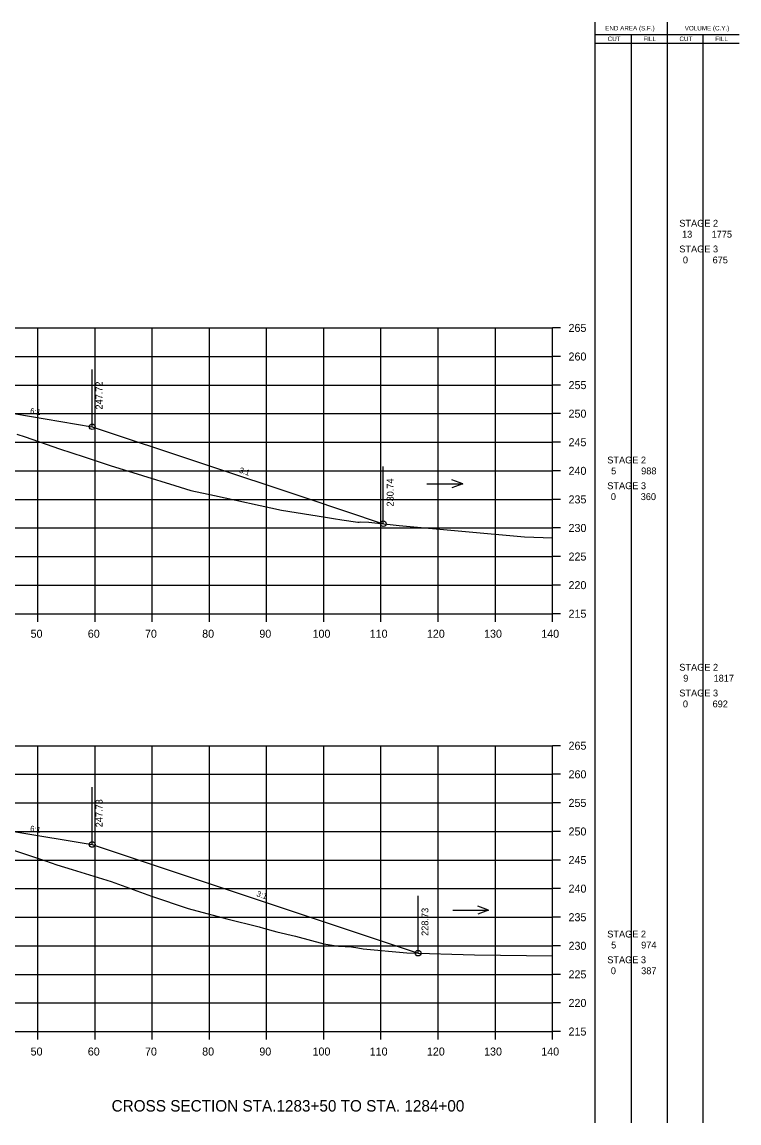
# Model space of a CAD drawing. Extents: x 1342547 to 1344156, y -1532351 to -1517216.
# Drawn here: x 1342750.1 to 1342875.5, y -1522746.9 to -1522554.3 of the extents above; entities that cross this region are included whole.
import ezdxf

# ---------------------------------------------------------------- set-up
doc = ezdxf.new("R2010")
doc.units = 0
for name, color, linetype in [('Level 2', 7, 'Continuous'), ('R_Axis', 7, 'Continuous'), ('R_Axis Annot', 7, 'Continuous'), ('R_Draft', 7, 'Continuous'), ('R_Exist Surface', 7, 'Continuous'), ('R_Fin Surface', 7, 'Continuous'), ('R_Grid', 7, 'Continuous'), ('R_No Plot', 7, 'Continuous'), ('R_Water', 7, 'Continuous'), ('R_Xsect Elev', 7, 'Continuous'), ('R_Xsect Slope', 7, 'Continuous')]:
    doc.layers.add(name, color=color, linetype=linetype)

msp = doc.modelspace()

# ---------------------------------------------------------------- linework, layer by layer
at = {"layer": 'Level 2'}
for p, q in [((1342850.33, -1522746.94), (1342850.32, -1522554.34)), ((1342862.99, -1522746.94), (1342862.99, -1522554.34)), ((1342850.32, -1522556.5), (1342863.59, -1522556.5)), ((1342856.66, -1522746.94), (1342856.66, -1522556.5)), ((1342863.59, -1522556.5), (1342875.48, -1522556.5)), ((1342869.23, -1522746.94), (1342869.23, -1522556.5)), ((1342850.32, -1522558.06), (1342863.59, -1522558.06)), ((1342863.59, -1522558.06), (1342875.48, -1522558.06))]:
    msp.add_line(p, q, dxfattribs=at)
at = {"layer": 'R_Axis'}
for p, q in [((1342842.87, -1522657.85), (1342842.87, -1522607.85)), ((1342844.27, -1522607.85), (1342842.87, -1522607.85)), ((1342844.27, -1522612.85), (1342842.87, -1522612.85)), ((1342844.27, -1522617.85), (1342842.87, -1522617.85)), ((1342844.27, -1522622.85), (1342842.87, -1522622.85)), ((1342844.27, -1522627.85), (1342842.87, -1522627.85)), ((1342844.27, -1522632.85), (1342842.87, -1522632.85)), ((1342844.27, -1522637.85), (1342842.87, -1522637.85)), ((1342844.27, -1522642.85), (1342842.87, -1522642.85)), ((1342844.27, -1522647.85), (1342842.87, -1522647.85)), ((1342844.27, -1522652.85), (1342842.87, -1522652.85)), ((1342562.87, -1522657.85), (1342842.87, -1522657.85)), ((1342752.87, -1522659.25), (1342752.87, -1522657.85)), ((1342762.87, -1522659.25), (1342762.87, -1522657.85)), ((1342772.87, -1522659.25), (1342772.87, -1522657.85)), ((1342782.87, -1522659.25), (1342782.87, -1522657.85)), ((1342792.87, -1522659.25), (1342792.87, -1522657.85)), ((1342802.87, -1522659.25), (1342802.87, -1522657.85)), ((1342812.87, -1522659.25), (1342812.87, -1522657.85)), ((1342822.87, -1522659.25), (1342822.87, -1522657.85)), ((1342832.87, -1522659.25), (1342832.87, -1522657.85)), ((1342842.87, -1522659.25), (1342842.87, -1522657.85)), ((1342844.27, -1522657.85), (1342842.87, -1522657.85)), ((1342842.87, -1522730.94), (1342842.87, -1522680.94)), ((1342844.27, -1522680.94), (1342842.87, -1522680.94)), ((1342844.27, -1522685.94), (1342842.87, -1522685.94)), ((1342844.27, -1522690.94), (1342842.87, -1522690.94)), ((1342844.27, -1522695.94), (1342842.87, -1522695.94)), ((1342844.27, -1522700.94), (1342842.87, -1522700.94)), ((1342844.27, -1522705.94), (1342842.87, -1522705.94)), ((1342844.27, -1522710.94), (1342842.87, -1522710.94)), ((1342844.27, -1522715.94), (1342842.87, -1522715.94)), ((1342844.27, -1522720.94), (1342842.87, -1522720.94)), ((1342844.27, -1522725.94), (1342842.87, -1522725.94)), ((1342562.87, -1522730.94), (1342842.87, -1522730.94)), ((1342752.87, -1522732.34), (1342752.87, -1522730.94)), ((1342762.87, -1522732.34), (1342762.87, -1522730.94)), ((1342772.87, -1522732.34), (1342772.87, -1522730.94)), ((1342782.87, -1522732.34), (1342782.87, -1522730.94)), ((1342792.87, -1522732.34), (1342792.87, -1522730.94)), ((1342802.87, -1522732.34), (1342802.87, -1522730.94)), ((1342812.87, -1522732.34), (1342812.87, -1522730.94)), ((1342822.87, -1522732.34), (1342822.87, -1522730.94)), ((1342832.87, -1522732.34), (1342832.87, -1522730.94)), ((1342842.87, -1522732.34), (1342842.87, -1522730.94)), ((1342844.27, -1522730.94), (1342842.87, -1522730.94))]:
    msp.add_line(p, q, dxfattribs=at)
at = {"layer": 'R_Exist Surface'}
for points in [[(1342749.21, -1522626.44), (1342750.63, -1522626.89), (1342756.64, -1522628.99), (1342760.94, -1522630.39), (1342765.49, -1522631.89), (1342776.84, -1522635.43), (1342779.6, -1522636.3), (1342783.74, -1522637.14), (1342795.5, -1522639.73), (1342803.19, -1522640.97), (1342804.59, -1522641.2), (1342806.02, -1522641.42), (1342808.81, -1522641.82), (1342809.03, -1522641.83), (1342809.29, -1522641.79), (1342810.77, -1522641.84), (1342816.05, -1522642.4), (1342837.95, -1522644.4), (1342842.87, -1522644.55)], [(1342748.79, -1522699.27), (1342754.2, -1522701.09), (1342756.18, -1522701.8), (1342758.87, -1522702.62), (1342765.69, -1522704.69), (1342772.75, -1522707.24), (1342779.13, -1522709.42), (1342785.92, -1522711.21), (1342791.54, -1522712.64), (1342792.35, -1522712.88), (1342794.66, -1522713.52), (1342797.9, -1522714.24), (1342802.87, -1522715.6), (1342805.44, -1522715.98), (1342807.74, -1522716.13), (1342808.82, -1522716.3), (1342809.76, -1522716.45), (1342817.4, -1522717.15), (1342829.25, -1522717.52), (1342842.87, -1522717.7)]]:
    msp.add_lwpolyline(points, dxfattribs=at)
at = {"layer": 'R_Fin Surface'}
for points in [[(1342599.65, -1522636.99), (1342602.68, -1522638), (1342643.37, -1522624.44), (1342652.34, -1522622.94), (1342659.87, -1522621.69), (1342671.37, -1522621.23), (1342673.37, -1522621.19), (1342702.87, -1522620.6), (1342732.37, -1522621.19), (1342734.37, -1522621.23), (1342740.37, -1522621.47), (1342748.64, -1522622.84), (1342762.37, -1522625.13), (1342799.91, -1522637.65), (1342813.28, -1522642.1)], [(1342599.34, -1522709.89), (1342602.79, -1522711.04), (1342643.37, -1522697.51), (1342652.34, -1522696.02), (1342659.87, -1522694.76), (1342671.37, -1522694.3), (1342673.37, -1522694.26), (1342702.87, -1522693.67), (1342732.37, -1522694.26), (1342734.37, -1522694.3), (1342740.37, -1522694.54), (1342748.64, -1522695.92), (1342762.37, -1522698.21), (1342819.36, -1522717.21)]]:
    msp.add_lwpolyline(points, dxfattribs=at)
at = {"layer": 'R_Grid'}
for p, q in [((1342562.87, -1522607.85), (1342842.87, -1522607.85)), ((1342752.87, -1522657.85), (1342752.87, -1522607.85)), ((1342762.87, -1522657.85), (1342762.87, -1522607.85)), ((1342772.87, -1522657.85), (1342772.87, -1522607.85)), ((1342782.87, -1522657.85), (1342782.87, -1522607.85)), ((1342792.87, -1522657.85), (1342792.87, -1522607.85)), ((1342802.87, -1522657.85), (1342802.87, -1522607.85)), ((1342812.87, -1522657.85), (1342812.87, -1522607.85)), ((1342822.87, -1522657.85), (1342822.87, -1522607.85)), ((1342832.87, -1522657.85), (1342832.87, -1522607.85)), ((1342842.87, -1522657.85), (1342842.87, -1522607.85)), ((1342562.87, -1522612.85), (1342842.87, -1522612.85)), ((1342562.87, -1522617.85), (1342842.87, -1522617.85)), ((1342562.87, -1522622.85), (1342842.87, -1522622.85)), ((1342562.87, -1522627.85), (1342842.87, -1522627.85)), ((1342562.87, -1522632.85), (1342842.87, -1522632.85)), ((1342562.87, -1522637.85), (1342842.87, -1522637.85)), ((1342562.87, -1522642.85), (1342842.87, -1522642.85)), ((1342562.87, -1522647.85), (1342842.87, -1522647.85)), ((1342562.87, -1522652.85), (1342842.87, -1522652.85)), ((1342562.87, -1522657.85), (1342842.87, -1522657.85)), ((1342562.87, -1522680.94), (1342842.87, -1522680.94)), ((1342752.87, -1522730.94), (1342752.87, -1522680.94)), ((1342762.87, -1522730.94), (1342762.87, -1522680.94)), ((1342772.87, -1522730.94), (1342772.87, -1522680.94)), ((1342782.87, -1522730.94), (1342782.87, -1522680.94)), ((1342792.87, -1522730.94), (1342792.87, -1522680.94)), ((1342802.87, -1522730.94), (1342802.87, -1522680.94)), ((1342812.87, -1522730.94), (1342812.87, -1522680.94)), ((1342822.87, -1522730.94), (1342822.87, -1522680.94)), ((1342832.87, -1522730.94), (1342832.87, -1522680.94)), ((1342842.87, -1522730.94), (1342842.87, -1522680.94)), ((1342562.87, -1522685.94), (1342842.87, -1522685.94)), ((1342562.87, -1522690.94), (1342842.87, -1522690.94)), ((1342562.87, -1522695.94), (1342842.87, -1522695.94)), ((1342562.87, -1522700.94), (1342842.87, -1522700.94)), ((1342562.87, -1522705.94), (1342842.87, -1522705.94)), ((1342562.87, -1522710.94), (1342842.87, -1522710.94)), ((1342562.87, -1522715.94), (1342842.87, -1522715.94)), ((1342562.87, -1522720.94), (1342842.87, -1522720.94)), ((1342562.87, -1522725.94), (1342842.87, -1522725.94)), ((1342562.87, -1522730.94), (1342842.87, -1522730.94))]:
    msp.add_line(p, q, dxfattribs=at)
at = {"layer": 'R_No Plot'}
for centre in [(1342762.37, -1522625.13), (1342813.28, -1522642.1), (1342762.37, -1522698.21), (1342819.36, -1522717.21)]:
    msp.add_circle(centre, 0.5, dxfattribs=at)
at = {"layer": 'R_Water'}
for p, q in [((1342820.91, -1522635.14), (1342827.19, -1522635.14)), ((1342827.19, -1522635.14), (1342825.27, -1522634.44)), ((1342827.19, -1522635.14), (1342825.27, -1522635.84)), ((1342825.42, -1522709.69), (1342831.7, -1522709.69)), ((1342831.7, -1522709.69), (1342829.78, -1522708.99)), ((1342831.7, -1522709.69), (1342829.78, -1522710.39))]:
    msp.add_line(p, q, dxfattribs=at)
at = {"layer": 'R_Xsect Elev'}
for p, q in [((1342762.37, -1522625.13), (1342762.37, -1522615.13)), ((1342813.28, -1522642.1), (1342813.28, -1522632.1)), ((1342762.37, -1522698.21), (1342762.37, -1522688.21)), ((1342819.36, -1522717.21), (1342819.36, -1522707.21))]:
    msp.add_line(p, q, dxfattribs=at)

# ---------------------------------------------------------------- texts
at = {"layer": 'Level 2'}
for s, height, p in [('END AREA (S.F.)', 0.7937, (1342852.08, -1522555.81)), ('VOLUME (C.Y.)', 0.7937, (1342865.99, -1522555.81)), ('CUT', 0.794, (1342852.5, -1522557.67)), ('FILL', 0.794, (1342858.76, -1522557.67)), ('CUT', 0.794, (1342865.07, -1522557.67)), ('FILL', 0.794, (1342871.33, -1522557.67)), (' STAGE 2 ', 1.2, (1342864.6, -1522590.14)), ('13', 1.2, (1342865.52, -1522592.06)), ('1775', 1.2, (1342870.69, -1522592.06)), (' STAGE 3 ', 1.2, (1342864.6, -1522594.64)), ('0', 1.2, (1342865.67, -1522596.56)), ('675', 1.2, (1342870.86, -1522596.56)), (' STAGE 2 ', 1.2, (1342852, -1522631.56)), ('5', 1.2, (1342853.12, -1522633.47)), ('988', 1.2, (1342858.37, -1522633.47)), (' STAGE 3 ', 1.2, (1342852, -1522636.06)), ('0', 1.2, (1342853.07, -1522637.97)), ('360', 1.2, (1342858.29, -1522637.97)), (' STAGE 2 ', 1.2, (1342864.6, -1522667.82)), ('9', 1.2, (1342865.72, -1522669.73)), ('1817', 1.2, (1342871.03, -1522669.73)), (' STAGE 3 ', 1.2, (1342864.6, -1522672.32)), ('0', 1.2, (1342865.67, -1522674.23)), ('692', 1.2, (1342870.86, -1522674.23)), (' STAGE 2 ', 1.2, (1342852, -1522714.49)), ('5', 1.2, (1342853.12, -1522716.41)), ('974', 1.2, (1342858.37, -1522716.41)), (' STAGE 3 ', 1.2, (1342852, -1522718.99)), ('0', 1.2, (1342853.07, -1522720.91)), ('387', 1.2, (1342858.37, -1522720.91))]:
    msp.add_text(s, height=height, dxfattribs=at).set_placement(p)
at = {"layer": 'R_Axis Annot'}
for s, p in [('265', (1342845.67, -1522608.55)), ('260', (1342845.67, -1522613.55)), ('255', (1342845.67, -1522618.55)), ('250', (1342845.67, -1522623.55)), ('245', (1342845.67, -1522628.55)), ('240', (1342845.67, -1522633.55)), ('235', (1342845.67, -1522638.55)), ('230', (1342845.67, -1522643.55)), ('225', (1342845.67, -1522648.55)), ('220', (1342845.67, -1522653.55)), ('215', (1342845.67, -1522658.55)), ('50', (1342751.6, -1522662.05)), ('60', (1342761.6, -1522662.05)), ('70', (1342771.6, -1522662.05)), ('80', (1342781.6, -1522662.05)), ('90', (1342791.6, -1522662.05)), ('100', (1342800.9, -1522662.05)), ('110', (1342810.9, -1522662.05)), ('120', (1342820.9, -1522662.05)), ('130', (1342830.9, -1522662.05)), ('140', (1342840.9, -1522662.05)), ('265', (1342845.67, -1522681.64)), ('260', (1342845.67, -1522686.64)), ('255', (1342845.67, -1522691.64)), ('250', (1342845.67, -1522696.64)), ('245', (1342845.67, -1522701.64)), ('240', (1342845.67, -1522706.64)), ('235', (1342845.67, -1522711.64)), ('230', (1342845.67, -1522716.64)), ('225', (1342845.67, -1522721.64)), ('220', (1342845.67, -1522726.64)), ('215', (1342845.67, -1522731.64)), ('50', (1342751.6, -1522735.14)), ('60', (1342761.6, -1522735.14)), ('70', (1342771.6, -1522735.14)), ('80', (1342781.6, -1522735.14)), ('90', (1342791.6, -1522735.14)), ('100', (1342800.9, -1522735.14)), ('110', (1342810.9, -1522735.14)), ('120', (1342820.9, -1522735.14)), ('130', (1342830.9, -1522735.14)), ('140', (1342840.9, -1522735.14))]:
    msp.add_text(s, height=1.4, dxfattribs=at).set_placement(p)
at = {"layer": 'R_Draft'}
msp.add_text('CROSS SECTION STA.1283+50 TO STA. 1284+00', height=2, dxfattribs=at).set_placement((1342765.76, -1522744.94))
at = {"layer": 'R_Xsect Elev'}
for s, p in [('247.72', (1342764.17, -1522622.13)), ('230.74', (1342815.08, -1522639.1)), ('247.73', (1342764.17, -1522695.21)), ('228.73', (1342821.16, -1522714.21))]:
    msp.add_text(s, height=1.2, rotation=90, dxfattribs=at).set_placement(p)
at = {"layer": 'R_Xsect Slope'}
for s, rotation, p in [('6:1', 350.5377, (1342751.45, -1522622.81)), ('3:1', 341.5651, (1342787.98, -1522633.14)), ('6:1', 350.5377, (1342751.45, -1522695.88)), ('3:1', 341.5651, (1342791.02, -1522707.24))]:
    msp.add_text(s, height=1, rotation=rotation, dxfattribs=at).set_placement(p)

doc.saveas('drawing.dxf')
